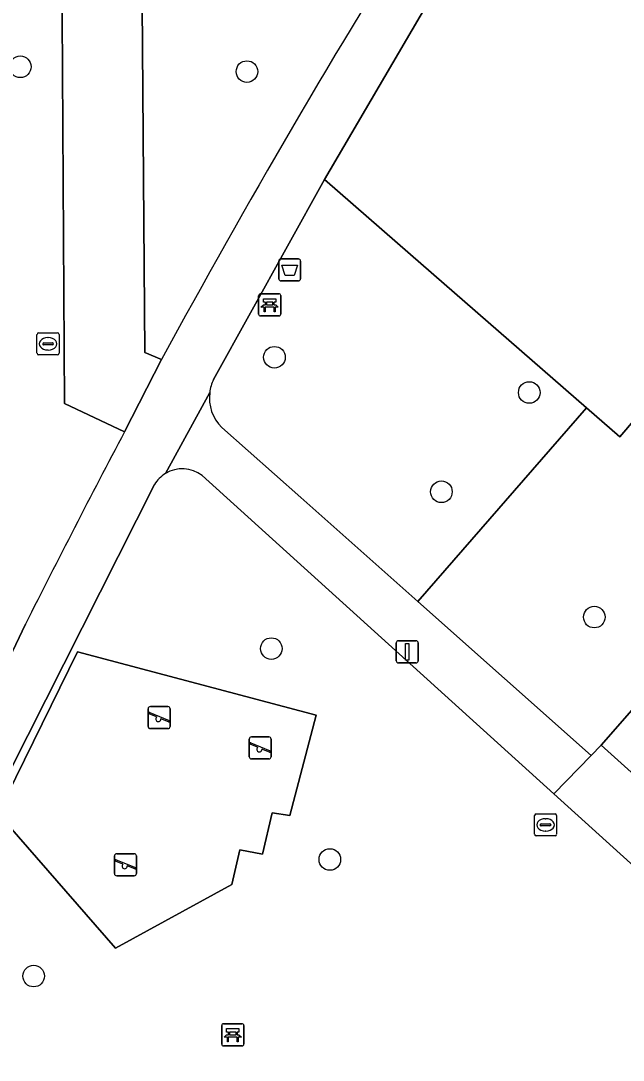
# Model space of a CAD drawing. Extents: x 159039 to 160102, y 381214 to 382524.
# Drawn here: x 159360.24 to 159387.52, y 382041.42 to 382088.45 of the extents above; entities that cross this region are included whole.
import ezdxf

# ---------------------------------------------------------------- set-up
doc = ezdxf.new("R2010")
doc.units = 0
for name, color, linetype in [('IMGEO_Afvalbak', 7, 'Continuous'), ('IMGEO_Bank', 7, 'Continuous'), ('IMGEO_Boom', 7, 'Continuous'), ('IMGEO_Erf', 7, 'Continuous'), ('IMGEO_Groenvoorziening', 7, 'Continuous'), ('IMGEO_Lichtmast', 7, 'Continuous'), ('IMGEO_Rioolput', 7, 'Continuous'), ('IMGEO_Speelvoorziening', 7, 'Continuous'), ('IMGEO_Terreindeel_zand', 7, 'Continuous'), ('IMGEO_Voetpad_gesloten', 7, 'Continuous'), ('IMGEO_Voetpad_open', 7, 'Continuous')]:
    doc.layers.add(name, color=color, linetype=linetype)

msp = doc.modelspace()

# ---------------------------------------------------------------- linework, layer by layer
at = {"layer": 'IMGEO_Afvalbak'}
for p, q in [((159371.923, 382076.776), (159371.923, 382077.576)), ((159371.923, 382077.576), (159371.923, 382076.776)), ((159372.023, 382077.676), (159372.813, 382077.676)), ((159372.813, 382077.676), (159372.023, 382077.676)), ((159372.913, 382077.576), (159372.913, 382076.776)), ((159372.913, 382076.776), (159372.913, 382077.576)), ((159372.813, 382076.676), (159372.023, 382076.676)), ((159372.023, 382076.676), (159372.813, 382076.676))]:
    msp.add_line(p, q, dxfattribs=at)
msp.add_lwpolyline([(159372.066, 382077.39), (159372.77, 382077.39), (159372.621, 382076.92), (159372.215, 382076.92), (159372.066, 382077.39)], dxfattribs=at)
for centre, start, end in [((159372.023, 382077.576), 90, 180), ((159372.023, 382077.576), 90, 180), ((159372.813, 382077.576), 0, 90), ((159372.813, 382077.576), 360, 90), ((159372.023, 382076.776), 180, 270), ((159372.023, 382076.776), 180, 270), ((159372.813, 382076.776), 270, 0), ((159372.813, 382076.776), 270, 0)]:
    msp.add_arc(centre, 0.1, start, end, dxfattribs=at)
at = {"layer": 'IMGEO_Bank'}
for p, q in [((159371.012, 382075.169), (159371.012, 382076.01)), ((159371.012, 382076.01), (159371.012, 382075.169)), ((159371.087, 382076.094), (159371.928, 382076.094)), ((159371.928, 382076.094), (159371.087, 382076.094)), ((159372.012, 382076.019), (159372.012, 382075.178)), ((159372.012, 382075.178), (159372.012, 382076.019)), ((159371.709, 382075.492), (159371.316, 382075.492)), ((159371.321, 382075.6), (159371.321, 382075.706)), ((159371.365, 382075.706), (159371.365, 382075.6)), ((159371.653, 382075.712), (159371.371, 382075.712)), ((159371.371, 382075.594), (159371.653, 382075.594)), ((159371.659, 382075.6), (159371.659, 382075.706)), ((159371.703, 382075.706), (159371.703, 382075.6)), ((159371.937, 382075.094), (159371.096, 382075.094)), ((159371.096, 382075.094), (159371.937, 382075.094)), ((159369.418, 382043.073), (159370.259, 382043.073)), ((159370.259, 382043.073), (159369.418, 382043.073)), ((159369.343, 382042.148), (159369.343, 382042.989)), ((159369.343, 382042.989), (159369.343, 382042.148)), ((159369.652, 382042.579), (159369.652, 382042.685)), ((159369.696, 382042.685), (159369.696, 382042.579)), ((159369.984, 382042.691), (159369.702, 382042.691)), ((159369.702, 382042.573), (159369.984, 382042.573)), ((159369.99, 382042.579), (159369.99, 382042.685)), ((159370.034, 382042.685), (159370.034, 382042.579)), ((159370.343, 382042.998), (159370.343, 382042.157)), ((159370.343, 382042.157), (159370.343, 382042.998)), ((159370.04, 382042.471), (159369.647, 382042.471)), ((159370.268, 382042.073), (159369.427, 382042.073)), ((159369.427, 382042.073), (159370.268, 382042.073))]:
    msp.add_line(p, q, dxfattribs=at)
for points in [[(159371.259, 382075.492), (159371.117, 382075.492), (159371.229, 382075.594), (159371.315, 382075.594)], [(159371.315, 382075.712), (159371.229, 382075.712), (159371.229, 382075.873), (159371.792, 382075.873), (159371.792, 382075.712), (159371.709, 382075.712)], [(159371.309, 382075.485), (159371.309, 382075.278), (159371.266, 382075.278), (159371.266, 382075.485)], [(159371.709, 382075.594), (159371.792, 382075.594), (159371.904, 382075.492), (159371.765, 382075.492)], [(159371.759, 382075.485), (159371.759, 382075.278), (159371.715, 382075.278), (159371.715, 382075.485)], [(159369.59, 382042.471), (159369.448, 382042.471), (159369.56, 382042.573), (159369.646, 382042.573)], [(159369.646, 382042.691), (159369.56, 382042.691), (159369.56, 382042.852), (159370.123, 382042.852), (159370.123, 382042.691), (159370.04, 382042.691)], [(159370.04, 382042.573), (159370.123, 382042.573), (159370.235, 382042.471), (159370.096, 382042.471)], [(159369.64, 382042.464), (159369.64, 382042.257), (159369.597, 382042.257), (159369.597, 382042.464)], [(159370.09, 382042.464), (159370.09, 382042.257), (159370.046, 382042.257), (159370.046, 382042.464)]]:
    msp.add_lwpolyline(points, dxfattribs=at)
for centre, radius, start, end in [((159371.09, 382076.016), 0.0779, 92.4484, 184.2845), ((159371.09, 382076.016), 0.0779, 92.4484, 184.2845), ((159371.934, 382076.016), 0.0779, 2.4484, 94.2845), ((159371.934, 382076.016), 0.0779, 2.4484, 94.2845), ((159371.259, 382075.485), 0.00671, 2.8957, 87.1043), ((159371.316, 382075.485), 0.00671, 92.8957, 177.1043), ((159371.314, 382075.705), 0.00671, 2.8957, 87.1043), ((159371.314, 382075.601), 0.00671, 272.8957, 357.1043), ((159371.371, 382075.705), 0.00671, 92.8957, 177.1043), ((159371.371, 382075.601), 0.00671, 182.8957, 267.1043), ((159371.653, 382075.705), 0.00671, 2.8957, 87.1043), ((159371.653, 382075.601), 0.00671, 272.8957, 357.1043), ((159371.71, 382075.705), 0.00671, 92.8957, 177.1043), ((159371.71, 382075.601), 0.00671, 182.8957, 267.1043), ((159371.708, 382075.485), 0.00671, 2.8957, 87.1043), ((159371.765, 382075.485), 0.00671, 92.8957, 177.1043), ((159371.09, 382075.172), 0.0779, 182.4484, 274.2845), ((159371.09, 382075.172), 0.0779, 182.4484, 274.2845), ((159371.934, 382075.172), 0.0779, 272.4484, 4.2845), ((159371.934, 382075.172), 0.0779, 272.4484, 4.2845), ((159369.421, 382042.995), 0.0779, 92.4484, 184.2845), ((159369.421, 382042.995), 0.0779, 92.4484, 184.2845), ((159370.265, 382042.995), 0.0779, 2.4484, 94.2845), ((159370.265, 382042.995), 0.0779, 2.4484, 94.2845), ((159369.645, 382042.684), 0.00671, 2.8957, 87.1043), ((159369.645, 382042.58), 0.00671, 272.8957, 357.1043), ((159369.702, 382042.684), 0.00671, 92.8957, 177.1043), ((159369.702, 382042.58), 0.00671, 182.8957, 267.1043), ((159369.984, 382042.684), 0.00671, 2.8957, 87.1043), ((159369.984, 382042.58), 0.00671, 272.8957, 357.1043), ((159370.041, 382042.684), 0.00671, 92.8957, 177.1043), ((159370.041, 382042.58), 0.00671, 182.8957, 267.1043), ((159369.421, 382042.151), 0.0779, 182.4484, 274.2845), ((159369.421, 382042.151), 0.0779, 182.4484, 274.2845), ((159369.59, 382042.464), 0.00671, 2.8957, 87.1043), ((159369.647, 382042.464), 0.00671, 92.8957, 177.1043), ((159370.039, 382042.464), 0.00671, 2.8957, 87.1043), ((159370.096, 382042.464), 0.00671, 92.8957, 177.1043), ((159370.265, 382042.151), 0.0779, 272.4484, 4.2845), ((159370.265, 382042.151), 0.0779, 272.4484, 4.2845)]:
    msp.add_arc(centre, radius, start, end, dxfattribs=at)
at = {"layer": 'IMGEO_Boom'}
for centre in [(159360.224, 382086.366), (159370.484, 382086.148), (159371.728, 382073.225), (159383.265, 382071.63), (159379.287, 382067.14), (159386.209, 382061.471), (159371.587, 382060.044), (159374.237, 382050.503), (159360.829, 382045.231)]:
    msp.add_circle(centre, 0.489, dxfattribs=at)
at = {"layer": 'IMGEO_Erf'}
msp.add_lwpolyline([(159389.076, 382058.583), (159386.52, 382055.672), (159411.223, 382033.447)], dxfattribs=at)
at = {"layer": 'IMGEO_Groenvoorziening'}
for points in [[(159394.028, 382114.374), (159390.166, 382108.397), (159385.031, 382100.107), (159373.992, 382081.27), (159377.887, 382077.878), (159385.857, 382070.936), (159387.365, 382069.622), (159408.66, 382094.544)], [(159418.2, 382095.331), (159416.462, 382097.35), (159413.377, 382100.065), (159408.66, 382094.544), (159387.365, 382069.622), (159385.857, 382070.936), (159378.221, 382062.169), (159386.063, 382055.21), (159386.52, 382055.672), (159389.076, 382058.583), (159394.457, 382064.578), (159400.284, 382071.006), (159402.2, 382073.142), (159403.989, 382075.135), (159403.541, 382075.537), (159405.385, 382077.591)], [(159364.944, 382069.856), (159362.221, 382071.126), (159362.097, 382091.171), (159365.722, 382091.173), (159365.861, 382073.435), (159366.622, 382073.126)], [(159377.887, 382077.878), (159373.992, 382081.27), (159368.975, 382072.218)], [(159369.342, 382070.047), (159372.917, 382066.875), (159378.221, 382062.169), (159385.857, 382070.936), (159377.887, 382077.878)], [(159384.382, 382053.472), (159368.452, 382067.877)], [(159366.299, 382067.464), (159358.908, 382052.86), (159355.147, 382045.057), (159350.848, 382035.561), (159372.17, 382033.82)], [(159341.851, 382036.295), (159348.517, 382035.751), (159352.657, 382044.782), (159360.459, 382061.154)], [(159389.664, 382026.24), (159392.524, 382025.185), (159399.138, 382033.039), (159402.528, 382037.064), (159384.382, 382053.472)]]:
    msp.add_lwpolyline(points, dxfattribs=at)
msp.add_lwpolyline([(159364.54, 382046.497), (159359.204, 382052.587), (159362.812, 382059.903), (159373.611, 382057.03), (159372.419, 382052.49), (159371.633, 382052.616), (159371.189, 382050.75), (159370.157, 382050.934), (159369.802, 382049.37)], close=True, dxfattribs=at)
for centre, radius, start, end in [((159702.63, 381890.619), 382.375, 147.87389, 151.49088), ((159370.636, 382071.396), 1.853, 153.6646, 172.8659), ((159370.663, 382071.387), 1.881, 172.6864, 225.3984), ((159829.675, 381824.827), 525.371, 152.19964, 153.26731), ((159367.545, 382066.726), 1.448, 121.0922, 149.3662), ((159367.56, 382066.713), 1.467, 52.5208, 121.3228)]:
    msp.add_arc(centre, radius, start, end, dxfattribs=at)
at = {"layer": 'IMGEO_Lichtmast'}
for p, q in [((159377.246, 382059.498), (159377.246, 382060.298)), ((159377.246, 382060.298), (159377.246, 382059.498)), ((159377.346, 382060.398), (159378.136, 382060.398)), ((159378.136, 382060.398), (159377.346, 382060.398)), ((159378.236, 382060.298), (159378.236, 382059.498)), ((159378.236, 382059.498), (159378.236, 382060.298)), ((159378.136, 382059.398), (159377.346, 382059.398)), ((159377.346, 382059.398), (159378.136, 382059.398))]:
    msp.add_line(p, q, dxfattribs=at)
msp.add_lwpolyline([(159377.666, 382060.273), (159377.816, 382060.273), (159377.816, 382059.523), (159377.666, 382059.523), (159377.666, 382060.273)], dxfattribs=at)
for centre, start, end in [((159377.346, 382060.298), 90, 180), ((159377.346, 382060.298), 90, 180), ((159378.136, 382060.298), 0, 90), ((159378.136, 382060.298), 360, 90), ((159377.346, 382059.498), 180, 270), ((159377.346, 382059.498), 180, 270), ((159378.136, 382059.498), 270, 0), ((159378.136, 382059.498), 270, 0)]:
    msp.add_arc(centre, 0.1, start, end, dxfattribs=at)
at = {"layer": 'IMGEO_Rioolput'}
for p, q in [((159360.979, 382073.407), (159360.979, 382074.259)), ((159361.054, 382074.333), (159361.906, 382074.333)), ((159361.467, 382074.113), (159361.492, 382074.113)), ((159361.98, 382074.259), (159361.98, 382073.407)), ((159361.238, 382073.827), (159361.238, 382073.839)), ((159361.676, 382073.79), (159361.278, 382073.79)), ((159361.281, 382073.876), (159361.679, 382073.876)), ((159361.722, 382073.839), (159361.722, 382073.827)), ((159361.906, 382073.333), (159361.054, 382073.333)), ((159361.49, 382073.553), (159361.465, 382073.553)), ((159383.503, 382051.642), (159383.503, 382052.494)), ((159383.578, 382052.568), (159384.43, 382052.568)), ((159384.504, 382052.494), (159384.504, 382051.642)), ((159383.762, 382052.062), (159383.762, 382052.074)), ((159384.2, 382052.025), (159383.802, 382052.025)), ((159383.805, 382052.111), (159384.203, 382052.111)), ((159383.991, 382052.348), (159384.016, 382052.348)), ((159384.246, 382052.074), (159384.246, 382052.062)), ((159384.43, 382051.568), (159383.578, 382051.568)), ((159384.014, 382051.788), (159383.989, 382051.788))]:
    msp.add_line(p, q, dxfattribs=at)
for points in [[(159360.979, 382073.407), (159360.979, 382074.259)], [(159361.054, 382074.333), (159361.906, 382074.333)], [(159361.98, 382074.259), (159361.98, 382073.407)], [(159361.906, 382073.333), (159361.054, 382073.333)], [(159383.503, 382051.642), (159383.503, 382052.494)], [(159383.578, 382052.568), (159384.43, 382052.568)], [(159384.504, 382052.494), (159384.504, 382051.642)], [(159384.43, 382051.568), (159383.578, 382051.568)]]:
    msp.add_lwpolyline(points, dxfattribs=at)
for centre, radius, start, end in [((159361.056, 382074.257), 0.0765, 91.552, 178.448), ((159361.056, 382074.257), 0.0765, 91.552, 178.448), ((159361.904, 382074.257), 0.0765, 1.552, 88.448), ((159361.904, 382074.257), 0.0765, 1.552, 88.448), ((159361.278, 382073.836), 0.0403, 85.8775, 175.7526), ((159361.275, 382073.826), 0.0366, 178.938, 274.7102), ((159361.679, 382073.833), 0.043, 264.8664, 352.4533), ((159361.683, 382073.838), 0.0386, 1.7309, 96.639), ((159361.056, 382073.409), 0.0765, 181.552, 268.448), ((159361.056, 382073.409), 0.0765, 181.552, 268.448), ((159361.904, 382073.409), 0.0765, 271.552, 358.448), ((159361.904, 382073.409), 0.0765, 271.552, 358.448), ((159383.58, 382052.492), 0.0765, 91.552, 178.448), ((159383.58, 382052.492), 0.0765, 91.552, 178.448), ((159384.428, 382052.492), 0.0765, 1.552, 88.448), ((159384.428, 382052.492), 0.0765, 1.552, 88.448), ((159383.802, 382052.071), 0.0403, 85.8775, 175.7526), ((159383.799, 382052.061), 0.0366, 178.938, 274.7102), ((159384.203, 382052.068), 0.043, 264.8664, 352.4533), ((159384.207, 382052.073), 0.0386, 1.7309, 96.639), ((159383.58, 382051.644), 0.0765, 181.552, 268.448), ((159383.58, 382051.644), 0.0765, 181.552, 268.448), ((159384.428, 382051.644), 0.0765, 271.552, 358.448), ((159384.428, 382051.644), 0.0765, 271.552, 358.448)]:
    msp.add_arc(centre, radius, start, end, dxfattribs=at)
for centre, major_axis, ratio, start_param, end_param in [((159361.466, 382073.833), (-0.387, 0.002), 0.722429, 4.712389, 7.853982), ((159361.491, 382073.833), (-0.39, 0.002), 0.717154, 1.570796, 4.712389), ((159383.99, 382052.068), (-0.387, 0.002), 0.722429, 4.712389, 7.853982), ((159384.015, 382052.068), (-0.39, 0.002), 0.717154, 1.570796, 4.712389)]:
    msp.add_ellipse(centre, major_axis=major_axis, ratio=ratio, start_param=start_param, end_param=end_param, dxfattribs=at)
at = {"layer": 'IMGEO_Speelvoorziening'}
for p, q in [((159366.011, 382056.523), (159366.011, 382057.323)), ((159366.011, 382057.323), (159366.011, 382056.523)), ((159366.08, 382057.148), (159366.956, 382056.795)), ((159366.111, 382057.423), (159366.901, 382057.423)), ((159366.901, 382057.423), (159366.111, 382057.423)), ((159367.001, 382057.323), (159367.001, 382056.523)), ((159367.001, 382056.523), (159367.001, 382057.323)), ((159366.394, 382056.951), (159366.055, 382057.088)), ((159366.932, 382056.735), (159366.592, 382056.872)), ((159366.901, 382056.423), (159366.111, 382056.423)), ((159366.111, 382056.423), (159366.901, 382056.423)), ((159370.584, 382055.151), (159370.584, 382055.951)), ((159370.584, 382055.951), (159370.584, 382055.151)), ((159370.653, 382055.776), (159371.529, 382055.423)), ((159370.684, 382056.051), (159371.474, 382056.051)), ((159371.474, 382056.051), (159370.684, 382056.051)), ((159371.574, 382055.951), (159371.574, 382055.151)), ((159371.574, 382055.151), (159371.574, 382055.951)), ((159370.967, 382055.579), (159370.628, 382055.716)), ((159371.505, 382055.363), (159371.165, 382055.5)), ((159371.474, 382055.051), (159370.684, 382055.051)), ((159370.684, 382055.051), (159371.474, 382055.051)), ((159364.487, 382049.866), (159364.487, 382050.666)), ((159364.487, 382050.666), (159364.487, 382049.866)), ((159364.587, 382050.766), (159365.377, 382050.766)), ((159365.377, 382050.766), (159364.587, 382050.766)), ((159365.477, 382050.666), (159365.477, 382049.866)), ((159365.477, 382049.866), (159365.477, 382050.666)), ((159364.87, 382050.294), (159364.531, 382050.431)), ((159364.556, 382050.491), (159365.432, 382050.138)), ((159365.408, 382050.078), (159365.068, 382050.215)), ((159365.377, 382049.766), (159364.587, 382049.766)), ((159364.587, 382049.766), (159365.377, 382049.766))]:
    msp.add_line(p, q, dxfattribs=at)
for centre, radius, start, end in [((159366.111, 382057.323), 0.1, 90, 180), ((159366.111, 382057.323), 0.1, 90, 180), ((159366.068, 382057.118), 0.0327, 68.078, 248.078), ((159366.901, 382057.323), 0.1, 0, 90), ((159366.901, 382057.323), 0.1, 360, 90), ((159366.473, 382056.861), 0.12, 130.9928, 5.1632), ((159366.944, 382056.765), 0.0327, 248.078, 68.078), ((159366.111, 382056.523), 0.1, 180, 270), ((159366.111, 382056.523), 0.1, 180, 270), ((159366.901, 382056.523), 0.1, 270, 0), ((159366.901, 382056.523), 0.1, 270, 0), ((159370.684, 382055.951), 0.1, 90, 180), ((159370.684, 382055.951), 0.1, 90, 180), ((159370.641, 382055.746), 0.0327, 68.078, 248.078), ((159371.474, 382055.951), 0.1, 0, 90), ((159371.474, 382055.951), 0.1, 360, 90), ((159371.046, 382055.489), 0.12, 130.9928, 5.1632), ((159371.517, 382055.393), 0.0327, 248.078, 68.078), ((159370.684, 382055.151), 0.1, 180, 270), ((159370.684, 382055.151), 0.1, 180, 270), ((159371.474, 382055.151), 0.1, 270, 0), ((159371.474, 382055.151), 0.1, 270, 0), ((159364.587, 382050.666), 0.1, 90, 180), ((159364.587, 382050.666), 0.1, 90, 180), ((159365.377, 382050.666), 0.1, 0, 90), ((159365.377, 382050.666), 0.1, 360, 90), ((159364.544, 382050.461), 0.0327, 68.078, 248.078), ((159364.949, 382050.204), 0.12, 130.9928, 5.1632), ((159365.42, 382050.108), 0.0327, 248.078, 68.078), ((159364.587, 382049.866), 0.1, 180, 270), ((159364.587, 382049.866), 0.1, 180, 270), ((159365.377, 382049.866), 0.1, 270, 0), ((159365.377, 382049.866), 0.1, 270, 0)]:
    msp.add_arc(centre, radius, start, end, dxfattribs=at)
at = {"layer": 'IMGEO_Terreindeel_zand'}
msp.add_lwpolyline([(159371.633, 382052.616), (159372.419, 382052.49), (159373.611, 382057.03), (159362.812, 382059.903), (159359.204, 382052.587), (159364.54, 382046.497), (159369.802, 382049.37), (159370.157, 382050.934), (159371.189, 382050.75)], close=True, dxfattribs=at)
at = {"layer": 'IMGEO_Voetpad_gesloten'}
for points in [[(159368.975, 382072.218), (159373.992, 382081.27), (159385.031, 382100.107), (159390.166, 382108.397), (159394.028, 382114.374)], [(159366.622, 382073.126), (159364.944, 382069.856)], [(159368.797, 382071.626), (159366.797, 382067.966)], [(159366.797, 382067.966), (159368.797, 382071.626)], [(159368.452, 382067.877), (159384.382, 382053.472), (159386.063, 382055.21), (159378.221, 382062.169), (159372.917, 382066.875), (159369.342, 382070.047)], [(159360.459, 382061.154), (159352.657, 382044.782), (159348.517, 382035.751), (159350.848, 382035.561), (159355.147, 382045.057), (159358.908, 382052.86), (159366.299, 382067.464)]]:
    msp.add_lwpolyline(points, dxfattribs=at)
for centre, radius, start, end in [((159702.63, 381890.619), 382.375, 147.87389, 151.49088), ((159370.636, 382071.396), 1.853, 153.6646, 172.8659), ((159370.663, 382071.387), 1.881, 172.6864, 225.3984), ((159829.675, 381824.827), 525.371, 152.19964, 153.26731), ((159367.545, 382066.726), 1.448, 121.0922, 149.3662), ((159367.56, 382066.713), 1.467, 52.5208, 121.3228)]:
    msp.add_arc(centre, radius, start, end, dxfattribs=at)
at = {"layer": 'IMGEO_Voetpad_open'}
msp.add_lwpolyline([(159364.944, 382069.856), (159366.622, 382073.126), (159365.861, 382073.435), (159365.722, 382091.173), (159362.097, 382091.171), (159362.221, 382071.126)], close=True, dxfattribs=at)
for points in [[(159386.52, 382055.672), (159386.063, 382055.21), (159384.382, 382053.472), (159402.528, 382037.064), (159407.011, 382033.011)], [(159407.213, 382029.474), (159411.223, 382033.447), (159386.52, 382055.672)]]:
    msp.add_lwpolyline(points, dxfattribs=at)

doc.saveas('drawing.dxf')
